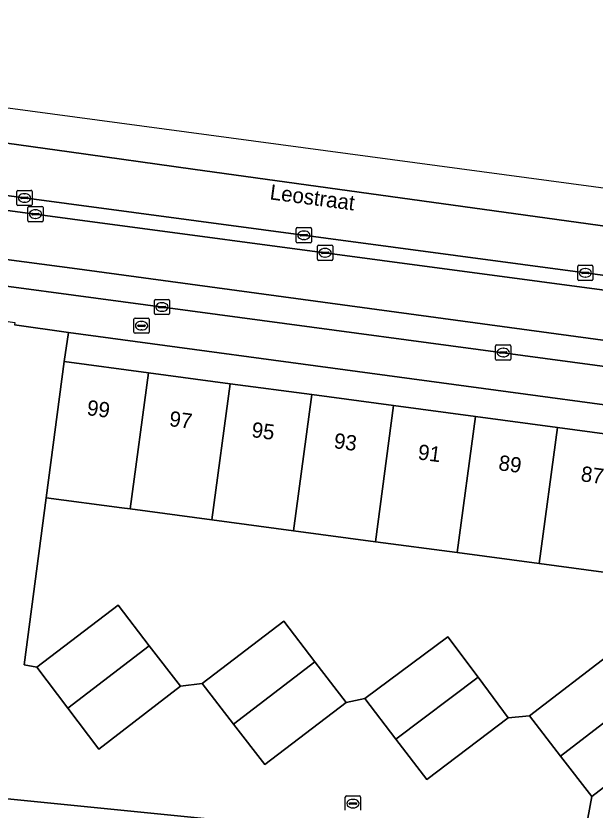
# Model space of a CAD drawing. Extents: x 161692 to 162379, y 380760 to 381678.
# Drawn here: x 161928.7 to 161966.7, y 381593.6 to 381645.6 of the extents above; entities that cross this region are included whole.
import ezdxf

# ---------------------------------------------------------------- set-up
doc = ezdxf.new("R2010")
doc.units = 0
for name, color, linetype in [('IMGEO_Berm_gesloten', 7, 'Continuous'), ('IMGEO_Brandkraan', 7, 'Continuous'), ('IMGEO_Erf', 7, 'Continuous'), ('IMGEO_Kolk', 7, 'Continuous'), ('IMGEO_Muur', 7, 'Continuous'), ('IMGEO_Openbare_ruimte_label', 7, 'Continuous'), ('IMGEO_Pand', 7, 'Continuous'), ('IMGEO_Pand_nummerreeks', 7, 'Continuous'), ('IMGEO_Parkeervlak_open', 7, 'Continuous'), ('IMGEO_Rijbaan_lokaal_open', 7, 'Continuous'), ('IMGEO_Rijbaan_regionaal_gesloten', 7, 'Continuous'), ('IMGEO_Voetpad_open', 7, 'Continuous')]:
    doc.layers.add(name, color=color, linetype=linetype)

msp = doc.modelspace()

# ---------------------------------------------------------------- linework, layer by layer
at = {"layer": 'IMGEO_Berm_gesloten'}
for points in [[(161890.813, 381637.741), (161901.841, 381636.406), (161983.32, 381625.528), (162000, 381623.301), (162000.482, 381623.237), (162019.095, 381620.749), (162029.275, 381619.389)], [(162030.983, 381620.121), (162000, 381624.262), (161910.977, 381636.152)]]:
    msp.add_lwpolyline(points, dxfattribs=at)
at = {"layer": 'IMGEO_Brandkraan'}
for p, q in [((161936.551, 381625.836), (161937.403, 381625.836)), ((161936.476, 381624.91), (161936.476, 381625.762)), ((161936.735, 381625.33), (161936.735, 381625.342)), ((161937.173, 381625.293), (161936.775, 381625.293)), ((161936.778, 381625.379), (161937.176, 381625.379)), ((161936.964, 381625.616), (161936.989, 381625.616)), ((161937.219, 381625.342), (161937.219, 381625.33)), ((161937.477, 381625.762), (161937.477, 381624.91)), ((161937.403, 381624.836), (161936.551, 381624.836)), ((161936.987, 381625.056), (161936.962, 381625.056))]:
    msp.add_line(p, q, dxfattribs=at)
for points in [[(161936.551, 381625.836), (161937.403, 381625.836)], [(161936.476, 381624.91), (161936.476, 381625.762)], [(161937.477, 381625.762), (161937.477, 381624.91)], [(161937.403, 381624.836), (161936.551, 381624.836)]]:
    msp.add_lwpolyline(points, dxfattribs=at)
for centre, radius, start, end in [((161936.553, 381625.76), 0.0765, 91.552, 178.448), ((161936.553, 381625.76), 0.0765, 91.552, 178.448), ((161937.401, 381625.76), 0.0765, 1.552, 88.448), ((161937.401, 381625.76), 0.0765, 1.552, 88.448), ((161936.775, 381625.339), 0.0403, 85.8775, 175.7526), ((161936.772, 381625.329), 0.0366, 178.938, 274.7102), ((161937.176, 381625.336), 0.043, 264.8664, 352.4533), ((161937.18, 381625.341), 0.0386, 1.7309, 96.639), ((161936.553, 381624.912), 0.0765, 181.552, 268.448), ((161936.553, 381624.912), 0.0765, 181.552, 268.448), ((161937.401, 381624.912), 0.0765, 271.552, 358.448), ((161937.401, 381624.912), 0.0765, 271.552, 358.448)]:
    msp.add_arc(centre, radius, start, end, dxfattribs=at)
for centre, major_axis, ratio, start_param, end_param in [((161936.963, 381625.336), (-0.387, 0.002), 0.722429, 4.712389, 7.853982), ((161936.988, 381625.336), (-0.39, 0.002), 0.717154, 1.570796, 4.712389)]:
    msp.add_ellipse(centre, major_axis=major_axis, ratio=ratio, start_param=start_param, end_param=end_param, dxfattribs=at)
at = {"layer": 'IMGEO_Erf'}
for points in [[(161975.543, 381619.029), (161932.2, 381624.891), (161931.916, 381622.991), (161937.43, 381622.253), (161942.776, 381621.537), (161948.121, 381620.821), (161953.487, 381620.102), (161958.844, 381619.385), (161964.21, 381618.666), (161969.565, 381617.949)], [(161968.372, 381609.042), (161963.017, 381609.757), (161957.65, 381610.473), (161952.294, 381611.188), (161946.928, 381611.905), (161941.581, 381612.618), (161936.235, 381613.332), (161935.681, 381613.406), (161930.724, 381614.068), (161929.295, 381603.122), (161930.116, 381602.968), (161935.447, 381607.031), (161937.484, 381604.376), (161939.521, 381601.72), (161940.951, 381601.887), (161946.284, 381605.97), (161948.327, 381603.31), (161950.368, 381600.651), (161951.594, 381600.915), (161957.041, 381604.955), (161959.017, 381602.303), (161960.995, 381599.65), (161962.375, 381599.778), (161967.72, 381603.894)], [(161971.731, 381598.551), (161966.464, 381594.486), (161965.736, 381590.579), (161969.134, 381590.238)]]:
    msp.add_lwpolyline(points, dxfattribs=at)
at = {"layer": 'IMGEO_Kolk'}
for p, q in [((161928.809, 381633.276), (161928.809, 381634.128)), ((161928.884, 381634.202), (161929.736, 381634.202)), ((161929.81, 381634.128), (161929.81, 381633.276)), ((161929.068, 381633.696), (161929.068, 381633.708)), ((161929.506, 381633.659), (161929.108, 381633.659)), ((161929.111, 381633.745), (161929.509, 381633.745)), ((161929.297, 381633.982), (161929.322, 381633.982)), ((161929.552, 381633.708), (161929.552, 381633.696)), ((161929.736, 381633.202), (161928.884, 381633.202)), ((161929.32, 381633.422), (161929.295, 381633.422)), ((161929.604, 381633.145), (161930.456, 381633.145)), ((161929.529, 381632.219), (161929.529, 381633.071)), ((161929.788, 381632.639), (161929.788, 381632.651)), ((161930.226, 381632.602), (161929.828, 381632.602)), ((161929.831, 381632.688), (161930.229, 381632.688)), ((161930.017, 381632.925), (161930.042, 381632.925)), ((161930.272, 381632.651), (161930.272, 381632.639)), ((161930.53, 381633.071), (161930.53, 381632.219)), ((161930.456, 381632.145), (161929.604, 381632.145)), ((161930.04, 381632.365), (161930.015, 381632.365)), ((161947.106, 381630.832), (161947.106, 381631.684)), ((161947.181, 381631.758), (161948.033, 381631.758)), ((161947.594, 381631.538), (161947.619, 381631.538)), ((161948.107, 381631.684), (161948.107, 381630.832)), ((161947.365, 381631.252), (161947.365, 381631.264)), ((161947.803, 381631.215), (161947.405, 381631.215)), ((161947.408, 381631.301), (161947.806, 381631.301)), ((161947.849, 381631.264), (161947.849, 381631.252)), ((161948.033, 381630.758), (161947.181, 381630.758)), ((161947.617, 381630.978), (161947.592, 381630.978)), ((161948.495, 381629.686), (161948.495, 381630.538)), ((161948.57, 381630.612), (161949.422, 381630.612)), ((161949.496, 381630.538), (161949.496, 381629.686)), ((161948.754, 381630.106), (161948.754, 381630.118)), ((161949.192, 381630.069), (161948.794, 381630.069)), ((161948.797, 381630.155), (161949.195, 381630.155)), ((161948.983, 381630.392), (161949.008, 381630.392)), ((161949.238, 381630.118), (161949.238, 381630.106)), ((161949.422, 381629.612), (161948.57, 381629.612)), ((161949.006, 381629.832), (161948.981, 381629.832)), ((161965.538, 381628.37), (161965.538, 381629.222)), ((161965.613, 381629.296), (161966.465, 381629.296)), ((161966.026, 381629.076), (161966.051, 381629.076)), ((161966.539, 381629.222), (161966.539, 381628.37)), ((161965.797, 381628.79), (161965.797, 381628.802)), ((161966.235, 381628.753), (161965.837, 381628.753)), ((161965.84, 381628.839), (161966.238, 381628.839)), ((161966.049, 381628.516), (161966.024, 381628.516)), ((161966.281, 381628.802), (161966.281, 381628.79)), ((161966.465, 381628.296), (161965.613, 381628.296)), ((161937.815, 381626.132), (161937.815, 381626.984)), ((161937.89, 381627.058), (161938.742, 381627.058)), ((161938.816, 381626.984), (161938.816, 381626.132)), ((161938.074, 381626.552), (161938.074, 381626.564)), ((161938.512, 381626.515), (161938.114, 381626.515)), ((161938.117, 381626.601), (161938.515, 381626.601)), ((161938.303, 381626.838), (161938.328, 381626.838)), ((161938.558, 381626.564), (161938.558, 381626.552)), ((161938.742, 381626.058), (161937.89, 381626.058)), ((161938.326, 381626.278), (161938.301, 381626.278)), ((161960.16, 381623.151), (161960.16, 381624.003)), ((161960.235, 381624.077), (161961.087, 381624.077)), ((161960.648, 381623.857), (161960.673, 381623.857)), ((161961.161, 381624.003), (161961.161, 381623.151)), ((161960.419, 381623.571), (161960.419, 381623.583)), ((161960.857, 381623.534), (161960.459, 381623.534)), ((161960.462, 381623.62), (161960.86, 381623.62)), ((161960.671, 381623.297), (161960.646, 381623.297)), ((161960.903, 381623.583), (161960.903, 381623.571)), ((161961.087, 381623.077), (161960.235, 381623.077)), ((161950.321, 381593.604), (161950.321, 381594.456)), ((161950.396, 381594.53), (161951.248, 381594.53)), ((161950.623, 381594.073), (161951.021, 381594.073)), ((161950.809, 381594.31), (161950.834, 381594.31)), ((161951.322, 381594.456), (161951.322, 381593.604)), ((161950.58, 381594.024), (161950.58, 381594.036)), ((161951.018, 381593.987), (161950.62, 381593.987)), ((161950.832, 381593.75), (161950.807, 381593.75)), ((161951.064, 381594.036), (161951.064, 381594.024))]:
    msp.add_line(p, q, dxfattribs=at)
for points in [[(161928.809, 381633.276), (161928.809, 381634.128)], [(161928.884, 381634.202), (161929.736, 381634.202)], [(161929.81, 381634.128), (161929.81, 381633.276)], [(161929.736, 381633.202), (161928.884, 381633.202)], [(161929.604, 381633.145), (161930.456, 381633.145)], [(161929.529, 381632.219), (161929.529, 381633.071)], [(161930.53, 381633.071), (161930.53, 381632.219)], [(161930.456, 381632.145), (161929.604, 381632.145)], [(161947.106, 381630.832), (161947.106, 381631.684)], [(161947.181, 381631.758), (161948.033, 381631.758)], [(161948.107, 381631.684), (161948.107, 381630.832)], [(161948.033, 381630.758), (161947.181, 381630.758)], [(161948.495, 381629.686), (161948.495, 381630.538)], [(161948.57, 381630.612), (161949.422, 381630.612)], [(161949.496, 381630.538), (161949.496, 381629.686)], [(161949.422, 381629.612), (161948.57, 381629.612)], [(161965.538, 381628.37), (161965.538, 381629.222)], [(161965.613, 381629.296), (161966.465, 381629.296)], [(161966.539, 381629.222), (161966.539, 381628.37)], [(161966.465, 381628.296), (161965.613, 381628.296)], [(161937.815, 381626.132), (161937.815, 381626.984)], [(161937.89, 381627.058), (161938.742, 381627.058)], [(161938.816, 381626.984), (161938.816, 381626.132)], [(161938.742, 381626.058), (161937.89, 381626.058)], [(161960.16, 381623.151), (161960.16, 381624.003)], [(161960.235, 381624.077), (161961.087, 381624.077)], [(161961.161, 381624.003), (161961.161, 381623.151)], [(161961.087, 381623.077), (161960.235, 381623.077)], [(161950.321, 381593.604), (161950.321, 381594.456)], [(161950.396, 381594.53), (161951.248, 381594.53)], [(161951.322, 381594.456), (161951.322, 381593.604)]]:
    msp.add_lwpolyline(points, dxfattribs=at)
for centre, radius, start, end in [((161928.886, 381634.126), 0.0765, 91.552, 178.448), ((161928.886, 381634.126), 0.0765, 91.552, 178.448), ((161929.734, 381634.126), 0.0765, 1.552, 88.448), ((161929.734, 381634.126), 0.0765, 1.552, 88.448), ((161929.108, 381633.705), 0.0403, 85.8775, 175.7526), ((161929.105, 381633.695), 0.0366, 178.938, 274.7102), ((161929.509, 381633.702), 0.043, 264.8664, 352.4533), ((161929.513, 381633.707), 0.0386, 1.7309, 96.639), ((161928.886, 381633.278), 0.0765, 181.552, 268.448), ((161928.886, 381633.278), 0.0765, 181.552, 268.448), ((161929.606, 381633.069), 0.0765, 91.552, 178.448), ((161929.606, 381633.069), 0.0765, 91.552, 178.448), ((161929.734, 381633.278), 0.0765, 271.552, 358.448), ((161929.734, 381633.278), 0.0765, 271.552, 358.448), ((161930.454, 381633.069), 0.0765, 1.552, 88.448), ((161930.454, 381633.069), 0.0765, 1.552, 88.448), ((161929.828, 381632.648), 0.0403, 85.8775, 175.7526), ((161929.825, 381632.638), 0.0366, 178.938, 274.7102), ((161930.229, 381632.645), 0.043, 264.8664, 352.4533), ((161930.233, 381632.65), 0.0386, 1.7309, 96.639), ((161929.606, 381632.221), 0.0765, 181.552, 268.448), ((161929.606, 381632.221), 0.0765, 181.552, 268.448), ((161930.454, 381632.221), 0.0765, 271.552, 358.448), ((161930.454, 381632.221), 0.0765, 271.552, 358.448), ((161947.183, 381631.682), 0.0765, 91.552, 178.448), ((161947.183, 381631.682), 0.0765, 91.552, 178.448), ((161948.031, 381631.682), 0.0765, 1.552, 88.448), ((161948.031, 381631.682), 0.0765, 1.552, 88.448), ((161947.405, 381631.261), 0.0403, 85.8775, 175.7526), ((161947.402, 381631.251), 0.0366, 178.938, 274.7102), ((161947.806, 381631.258), 0.043, 264.8664, 352.4533), ((161947.81, 381631.263), 0.0386, 1.7309, 96.639), ((161947.183, 381630.834), 0.0765, 181.552, 268.448), ((161947.183, 381630.834), 0.0765, 181.552, 268.448), ((161948.031, 381630.834), 0.0765, 271.552, 358.448), ((161948.031, 381630.834), 0.0765, 271.552, 358.448), ((161948.572, 381630.536), 0.0765, 91.552, 178.448), ((161948.572, 381630.536), 0.0765, 91.552, 178.448), ((161949.42, 381630.536), 0.0765, 1.552, 88.448), ((161949.42, 381630.536), 0.0765, 1.552, 88.448), ((161948.794, 381630.115), 0.0403, 85.8775, 175.7526), ((161948.791, 381630.105), 0.0366, 178.938, 274.7102), ((161949.195, 381630.112), 0.043, 264.8664, 352.4533), ((161949.199, 381630.117), 0.0386, 1.7309, 96.639), ((161948.572, 381629.688), 0.0765, 181.552, 268.448), ((161948.572, 381629.688), 0.0765, 181.552, 268.448), ((161949.42, 381629.688), 0.0765, 271.552, 358.448), ((161949.42, 381629.688), 0.0765, 271.552, 358.448), ((161965.615, 381629.22), 0.0765, 91.552, 178.448), ((161965.615, 381629.22), 0.0765, 91.552, 178.448), ((161966.463, 381629.22), 0.0765, 1.552, 88.448), ((161966.463, 381629.22), 0.0765, 1.552, 88.448), ((161965.837, 381628.799), 0.0403, 85.8775, 175.7526), ((161965.834, 381628.789), 0.0366, 178.938, 274.7102), ((161966.238, 381628.796), 0.043, 264.8664, 352.4533), ((161966.242, 381628.801), 0.0386, 1.7309, 96.639), ((161965.615, 381628.372), 0.0765, 181.552, 268.448), ((161965.615, 381628.372), 0.0765, 181.552, 268.448), ((161966.463, 381628.372), 0.0765, 271.552, 358.448), ((161966.463, 381628.372), 0.0765, 271.552, 358.448), ((161937.892, 381626.982), 0.0765, 91.552, 178.448), ((161937.892, 381626.982), 0.0765, 91.552, 178.448), ((161938.74, 381626.982), 0.0765, 1.552, 88.448), ((161938.74, 381626.982), 0.0765, 1.552, 88.448), ((161938.114, 381626.561), 0.0403, 85.8775, 175.7526), ((161938.111, 381626.551), 0.0366, 178.938, 274.7102), ((161938.515, 381626.558), 0.043, 264.8664, 352.4533), ((161938.519, 381626.563), 0.0386, 1.7309, 96.639), ((161937.892, 381626.134), 0.0765, 181.552, 268.448), ((161937.892, 381626.134), 0.0765, 181.552, 268.448), ((161938.74, 381626.134), 0.0765, 271.552, 358.448), ((161938.74, 381626.134), 0.0765, 271.552, 358.448), ((161960.237, 381624.001), 0.0765, 91.552, 178.448), ((161960.237, 381624.001), 0.0765, 91.552, 178.448), ((161961.085, 381624.001), 0.0765, 1.552, 88.448), ((161961.085, 381624.001), 0.0765, 1.552, 88.448), ((161960.459, 381623.58), 0.0403, 85.8775, 175.7526), ((161960.456, 381623.57), 0.0366, 178.938, 274.7102), ((161960.86, 381623.577), 0.043, 264.8664, 352.4533), ((161960.864, 381623.582), 0.0386, 1.7309, 96.639), ((161960.237, 381623.153), 0.0765, 181.552, 268.448), ((161960.237, 381623.153), 0.0765, 181.552, 268.448), ((161961.085, 381623.153), 0.0765, 271.552, 358.448), ((161961.085, 381623.153), 0.0765, 271.552, 358.448), ((161950.398, 381594.454), 0.0765, 91.552, 178.448), ((161950.398, 381594.454), 0.0765, 91.552, 178.448), ((161950.62, 381594.033), 0.0403, 85.8775, 175.7526), ((161951.025, 381594.035), 0.0386, 1.7309, 96.639), ((161951.246, 381594.454), 0.0765, 1.552, 88.448), ((161951.246, 381594.454), 0.0765, 1.552, 88.448), ((161950.617, 381594.023), 0.0366, 178.938, 274.7102), ((161951.021, 381594.03), 0.043, 264.8664, 352.4533)]:
    msp.add_arc(centre, radius, start, end, dxfattribs=at)
for centre, major_axis, ratio, start_param, end_param in [((161929.296, 381633.702), (-0.387, 0.002), 0.722429, 4.712389, 7.853982), ((161929.321, 381633.702), (-0.39, 0.002), 0.717154, 1.570796, 4.712389), ((161930.016, 381632.645), (-0.387, 0.002), 0.722429, 4.712389, 7.853982), ((161930.041, 381632.645), (-0.39, 0.002), 0.717154, 1.570796, 4.712389), ((161947.593, 381631.258), (-0.387, 0.002), 0.722429, 4.712389, 7.853982), ((161947.618, 381631.258), (-0.39, 0.002), 0.717154, 1.570796, 4.712389), ((161948.982, 381630.112), (-0.387, 0.002), 0.722429, 4.712389, 7.853982), ((161949.007, 381630.112), (-0.39, 0.002), 0.717154, 1.570796, 4.712389), ((161966.025, 381628.796), (-0.387, 0.002), 0.722429, 4.712389, 7.853982), ((161966.05, 381628.796), (-0.39, 0.002), 0.717154, 1.570796, 4.712389), ((161938.302, 381626.558), (-0.387, 0.002), 0.722429, 4.712389, 7.853982), ((161938.327, 381626.558), (-0.39, 0.002), 0.717154, 1.570796, 4.712389), ((161960.647, 381623.577), (-0.387, 0.002), 0.722429, 4.712389, 7.853982), ((161960.672, 381623.577), (-0.39, 0.002), 0.717154, 1.570796, 4.712389), ((161950.808, 381594.03), (-0.387, 0.002), 0.722429, 4.712389, 7.853982), ((161950.833, 381594.03), (-0.39, 0.002), 0.717154, 1.570796, 4.712389)]:
    msp.add_ellipse(centre, major_axis=major_axis, ratio=ratio, start_param=start_param, end_param=end_param, dxfattribs=at)
at = {"layer": 'IMGEO_Muur'}
msp.add_lwpolyline([(161930.724, 381614.068), (161929.295, 381603.122), (161930.116, 381602.968)], dxfattribs=at)
at = {"layer": 'IMGEO_Pand'}
for points in [[(161937.43, 381622.253), (161931.916, 381622.991), (161930.724, 381614.068), (161935.681, 381613.406), (161936.235, 381613.332)], [(161942.776, 381621.537), (161937.43, 381622.253), (161936.235, 381613.332), (161941.581, 381612.618)], [(161942.776, 381621.537), (161941.581, 381612.618), (161946.928, 381611.905), (161948.121, 381620.821)], [(161948.121, 381620.821), (161946.928, 381611.905), (161952.294, 381611.188), (161953.487, 381620.102)], [(161958.844, 381619.385), (161953.487, 381620.102), (161952.294, 381611.188), (161957.65, 381610.473)], [(161964.21, 381618.666), (161958.844, 381619.385), (161957.65, 381610.473), (161963.017, 381609.757)], [(161969.565, 381617.949), (161964.21, 381618.666), (161963.017, 381609.757), (161968.372, 381609.042)], [(161932.147, 381600.283), (161937.484, 381604.376), (161935.447, 381607.031), (161930.116, 381602.968)], [(161943.006, 381599.241), (161948.327, 381603.31), (161946.284, 381605.97), (161940.951, 381601.887)], [(161959.017, 381602.303), (161957.041, 381604.955), (161951.594, 381600.915), (161953.625, 381598.258)], [(161932.147, 381600.283), (161934.181, 381597.596), (161939.521, 381601.72), (161937.484, 381604.376)], [(161964.42, 381597.132), (161969.726, 381601.222), (161967.72, 381603.894), (161962.375, 381599.778)], [(161943.006, 381599.241), (161945.061, 381596.595), (161950.368, 381600.651), (161948.327, 381603.31)], [(161959.017, 381602.303), (161953.625, 381598.258), (161955.655, 381595.601), (161960.995, 381599.65)], [(161964.42, 381597.132), (161966.464, 381594.486), (161971.731, 381598.551), (161969.726, 381601.222)]]:
    msp.add_lwpolyline(points, close=True, dxfattribs=at)
msp.add_lwpolyline([(161969.134, 381590.238), (161965.736, 381590.579), (161899.797, 381597.187), (161896.689, 381598.826), (161898.414, 381601.672), (161903.767, 381605.762), (161900.732, 381609.736), (161899.7, 381611.086), (161893.468, 381606.324), (161891.176, 381602.37), (161887.702, 381604.433)], dxfattribs=at)
at = {"layer": 'IMGEO_Parkeervlak_open'}
for points in [[(161975.611, 381623.236), (161975.403, 381623.274), (161932.756, 381629.059), (161896.884, 381633.804)], [(161895.943, 381632.197), (161896.622, 381632.123), (161928.604, 381627.856), (161932.514, 381627.334), (161972.836, 381621.925), (161974.805, 381621.588)]]:
    msp.add_lwpolyline(points, dxfattribs=at)
at = {"layer": 'IMGEO_Rijbaan_lokaal_open'}
for points in [[(161891.571, 381634.299), (161893.831, 381634.062), (161896.884, 381633.804), (161932.756, 381629.059), (161975.403, 381623.274), (161975.611, 381623.236), (161976.302, 381623.077), (161978.77, 381622.516), (161979.085, 381622.443), (161984.806, 381621.032), (161986.836, 381620.591), (161999.804, 381617.262), (162000.468, 381617.091), (162001.406, 381620.552), (161989.04, 381623.857), (161983.32, 381625.528), (161901.841, 381636.406)], [(161899.797, 381597.187), (161965.736, 381590.579), (161966.464, 381594.486), (161964.42, 381597.132), (161962.375, 381599.778), (161960.995, 381599.65), (161955.655, 381595.601), (161953.625, 381598.258), (161951.594, 381600.915), (161950.368, 381600.651), (161945.061, 381596.595), (161943.006, 381599.241), (161940.951, 381601.887), (161939.521, 381601.72), (161934.181, 381597.596), (161932.147, 381600.283), (161930.116, 381602.968), (161929.295, 381603.122), (161930.724, 381614.068), (161931.916, 381622.991), (161932.2, 381624.891), (161928.663, 381625.386)]]:
    msp.add_lwpolyline(points, dxfattribs=at)
at = {"layer": 'IMGEO_Rijbaan_regionaal_gesloten'}
for points in [[(162063.24, 381621.454), (162004.925, 381629.287), (161885.462, 381645.334), (161868.307, 381645.629), (161867.859, 381643.264), (161884.969, 381642.644), (161901.285, 381641.036), (161932.232, 381636.725), (161940.345, 381635.595), (162020.69, 381624.466), (162060.244, 381620.014), (162063.052, 381619.843), (162063.15, 381619.837), (162063.24, 381621.454)], [(162062.861, 381616.698), (162063.15, 381619.837), (162063.052, 381619.843), (162060.244, 381620.014), (162020.69, 381624.466), (161940.345, 381635.595), (161932.232, 381636.725), (161901.285, 381641.036), (161884.969, 381642.644), (161867.859, 381643.264)], [(161883.282, 381639.381), (161890.884, 381638.761), (161902.813, 381637.224), (161910.977, 381636.152), (162000, 381624.262), (162030.983, 381620.121)]]:
    msp.add_lwpolyline(points, dxfattribs=at)
at = {"layer": 'IMGEO_Voetpad_open'}
for points in [[(161974.805, 381621.588), (161972.836, 381621.925), (161932.514, 381627.334), (161928.604, 381627.856), (161896.622, 381632.123), (161895.943, 381632.197)], [(161853.846, 381625.204), (161860.15, 381630.626), (161874.35, 381629.921), (161876.118, 381629.67), (161876.166, 381630.064), (161883.712, 381629.141), (161890.622, 381628.558), (161890.97, 381630.784), (161906.874, 381628.747), (161928.686, 381625.548), (161928.663, 381625.386), (161932.2, 381624.891), (161975.543, 381619.029)]]:
    msp.add_lwpolyline(points, dxfattribs=at)

# ---------------------------------------------------------------- texts
at = {"layer": 'IMGEO_Openbare_ruimte_label'}
msp.add_text('Leostraat', height=1, rotation=352.4129, dxfattribs=at).set_placement((161945.338, 381633.614))
at = {"layer": 'IMGEO_Pand_nummerreeks'}
for s, p in [('99', (161933.356, 381619.489)), ('97', (161938.747, 381618.767)), ('95', (161944.138, 381618.045)), ('93', (161949.528, 381617.323)), ('91', (161955.031, 381616.586)), ('89', (161960.31, 381615.879)), ('87', (161965.7, 381615.157))]:
    msp.add_text(s, height=1, rotation=352.3727, dxfattribs=at).set_placement(p)

doc.saveas('drawing.dxf')
